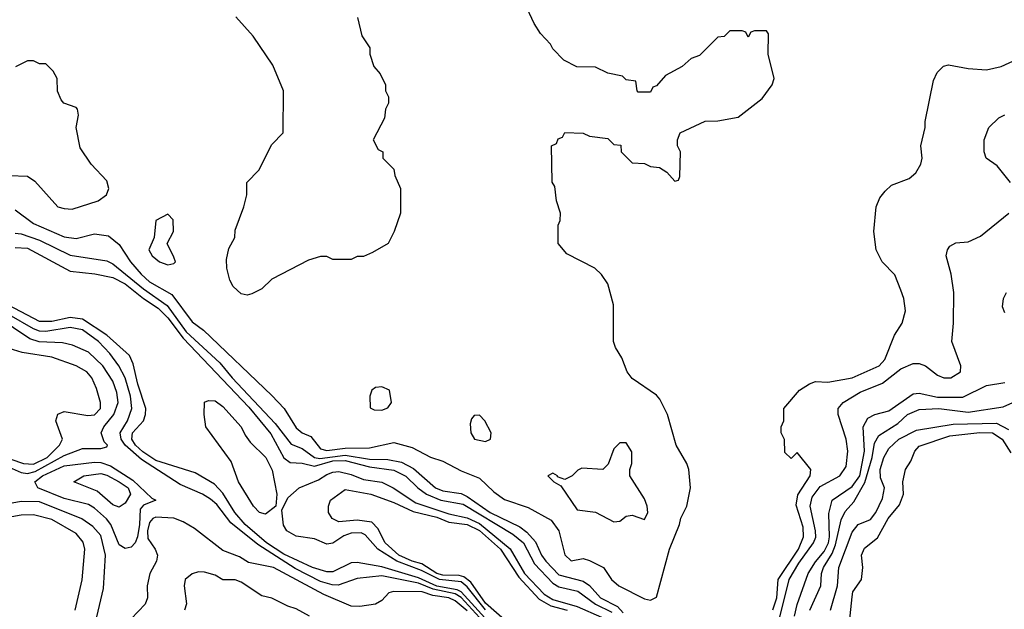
# Model space of a CAD drawing. Header units: inches. Extents: x 2380249 to 2585472, y 382747 to 546448.
# Tile 428 of 626: x 2512345 to 2515568, y 462573 to 464503. Entities that reach past the tile are written whole.
import ezdxf

# ---------------------------------------------------------------- set-up
doc = ezdxf.new("R2010")
doc.units = ezdxf.units.IN
doc.header["$MEASUREMENT"] = 0
doc.layers.add('C5416', color=7, linetype='Continuous')

msp = doc.modelspace()

# ---------------------------------------------------------------- linework, layer by layer
at = {"layer": 'C5416', "color": 4}
for points, elevation in [([(2512330, 463880.5), (2512390, 463835.8), (2512490, 463792), (2512530, 463787.2), (2512590, 463801.6), (2512635.8, 463795.8), (2512670, 463767.3), (2512707.2, 463710), (2512742.3, 463670), (2512770, 463644.7), (2512843.2, 463603.2), (2512910, 463514), (2512946.2, 463486.2), (2513170, 463273), (2513210.6, 463230), (2513250, 463166.4), (2513270, 463150.4), (2513298.4, 463138.4), (2513330, 463097.8), (2513350, 463093), (2513410, 463099.8), (2513490, 463100.9), (2513570, 463118.4), (2513630, 463102.6), (2513690, 463070.4), (2513730, 463057.6), (2513790, 463026), (2513850, 463002), (2513897.3, 462957.3), (2513932.1, 462932.1), (2514010, 462905.5), (2514084.7, 462864.7), (2514110.4, 462830), (2514130, 462751.3), (2514150, 462731), (2514190, 462739.1), (2514210, 462732.2), (2514256, 462710), (2514282.8, 462670), (2514306, 462650), (2514390, 462606.8), (2514410, 462602.8), (2514430, 462612), (2514472.7, 462770), (2514505.2, 462850), (2514509.4, 462870.6), (2514529.3, 462910.7), (2514541.2, 462970), (2514535.3, 463030), (2514528.7, 463050), (2514494, 463110), (2514465.2, 463210), (2514440.2, 463260.2), (2514430, 463274), (2514350, 463328.7), (2514334, 463350), (2514316.5, 463396.5), (2514295.3, 463430), (2514289, 463450), (2514289, 463570), (2514270, 463638), (2514249.1, 463669.1), (2514228, 463690), (2514136.4, 463736.4), (2514108, 463770), (2514108, 463830), (2514114.6, 463845.4), (2514115.3, 463870), (2514102, 463910), (2514096.4, 463956.4), (2514088.4, 463971.6), (2514086, 464090), (2514102, 464098), (2514107.3, 464112.7), (2514122, 464118), (2514130, 464134), (2514190, 464132), (2514210, 464122), (2514270, 464114), (2514290, 464094), (2514312.7, 464092.7), (2514314, 464070), (2514350, 464034), (2514390, 464032), (2514410, 464022), (2514439.6, 464019.6), (2514463.6, 464003.6), (2514490, 463974), (2514502, 463978), (2514506, 463990), (2514508, 464070), (2514498, 464090), (2514498, 464110), (2514507.3, 464132.7), (2514588.9, 464171.1), (2514630, 464172), (2514696.5, 464183.5), (2514775.1, 464244.9), (2514808.7, 464290), (2514815.3, 464310), (2514795.3, 464390), (2514796.4, 464456.4), (2514790, 464466), (2514750, 464466), (2514738, 464462), (2514730, 464446), (2514722, 464462), (2514710, 464466), (2514670, 464466), (2514651.6, 464448.4), (2514630, 464446), (2514570, 464386), (2514543.6, 464376.4), (2514514, 464350), (2514459.6, 464320.4), (2514430, 464286), (2514418, 464282), (2514410, 464266), (2514370, 464266), (2514366, 464270), (2514362, 464302), (2514330, 464306), (2514318, 464318), (2514270, 464328), (2514230, 464348), (2514168.4, 464348.4), (2514126, 464370), (2514090, 464408), (2514083.1, 464423.1), (2514050, 464458), (2514028.7, 464490), (2513998, 464558)], 32), ([(2513451, 464510), (2513464.7, 464450), (2513491, 464411), (2513491.3, 464390), (2513504.7, 464350), (2513525.4, 464325.4), (2513542, 464290), (2513542, 464270), (2513552, 464250), (2513552, 464230), (2513542, 464210), (2513539.6, 464180.4), (2513502, 464110), (2513518, 464078), (2513534, 464070), (2513534, 464050), (2513570, 464014), (2513572.7, 463992.7), (2513592, 463950), (2513591.3, 463870), (2513571.3, 463810), (2513551.3, 463770), (2513499.6, 463740.4), (2513470, 463728), (2513450, 463728), (2513430, 463718), (2513370, 463718), (2513350, 463728), (2513330, 463728), (2513290, 463715.3), (2513170, 463654), (2513138, 463622), (2513105.2, 463605.2), (2513090, 463601.2), (2513070, 463605.2), (2513044, 463630), (2513033.2, 463650), (2513022.7, 463690), (2513022, 463718), (2513030, 463754), (2513048.7, 463790), (2513050, 463814), (2513079, 463890), (2513088.7, 463930), (2513088.7, 463970), (2513128, 464010), (2513170, 464094), (2513207.3, 464132.7), (2513208, 464270), (2513173.6, 464353.6), (2513109.3, 464449.3), (2513052.5, 464512.5)], 32), ([(2512310, 463993.4), (2512370, 463990.7), (2512394.6, 463974.6), (2512470, 463890.7), (2512490, 463884.9), (2512517, 463883), (2512602, 463910), (2512629, 463930), (2512637.2, 463950), (2512630, 463975.3), (2512579, 464030), (2512543.2, 464083.2), (2512529.2, 464150), (2512537.2, 464190), (2512534, 464210), (2512530, 464215.3), (2512489.2, 464229.2), (2512480.2, 464240.2), (2512468.9, 464268.9), (2512468, 464310), (2512454.6, 464334.6), (2512430, 464358), (2512410, 464358), (2512390, 464368), (2512370, 464368), (2512331.6, 464348.4)], 36), ([(2514810, 462570.5), (2514823.1, 462610), (2514828.3, 462670), (2514894.2, 462770), (2514911.1, 462810), (2514910, 462842), (2514886.8, 462913.2), (2514892.8, 462947.2), (2514933.2, 463010), (2514935.3, 463030), (2514890, 463086), (2514870, 463066), (2514850, 463086), (2514848.4, 463128.4), (2514838, 463150), (2514838, 463170), (2514846, 463190), (2514846, 463230), (2514898, 463290), (2514930, 463311), (2514950, 463318), (2514990, 463316), (2515070, 463330.8), (2515159, 463370), (2515177.2, 463390), (2515209, 463470), (2515234, 463510), (2515245.2, 463550), (2515239.3, 463590), (2515230, 463618), (2515210, 463668), (2515168, 463710), (2515149.1, 463749.1), (2515141.2, 463810), (2515148.7, 463890), (2515160.2, 463919.8), (2515178, 463942), (2515199, 463961), (2515256.6, 463983.4), (2515278.4, 464001.6), (2515295.3, 464030), (2515299, 464050), (2515295.3, 464090), (2515308.7, 464150), (2515309, 464170), (2515336.4, 464303.6), (2515348, 464330), (2515369.1, 464350.9), (2515385.2, 464354.8), (2515450, 464342.8), (2515510, 464338.8), (2515558, 464350), (2515610, 464374)], 28), ([(2515589, 463970), (2515544.7, 464024.7), (2515508.7, 464050), (2515502, 464070), (2515502, 464110), (2515518, 464150), (2515550, 464182), (2515570, 464191.3)], 24), ([(2514833.4, 462546.6), (2514863.9, 462670), (2514896, 462724), (2514943.7, 462790), (2514950.8, 462809.2), (2514950.4, 462830), (2514932.9, 462910), (2514939.7, 462940.3), (2514965.7, 462974.3), (2515029.6, 463010), (2515050, 463040.7), (2515055.9, 463090), (2515050.8, 463129.2), (2515024.2, 463210), (2515024.2, 463230), (2515040.7, 463250), (2515096.4, 463283.6), (2515170, 463313.4), (2515230, 463360.2), (2515270, 463377.3), (2515290, 463377.3), (2515310, 463370.3), (2515350, 463339.6), (2515370, 463330.3), (2515392.7, 463330), (2515425.1, 463350), (2515425.6, 463370), (2515396, 463450), (2515402, 463510), (2515402.7, 463610), (2515394, 463670), (2515378, 463730), (2515382, 463750), (2515390, 463762), (2515410, 463772), (2515450, 463776), (2515490, 463794.8), (2515582.7, 463870)], 24), ([(2512330, 463804), (2512350, 463802.4), (2512410, 463781.3), (2512510, 463731.7), (2512630, 463713.1), (2512650, 463704), (2512750, 463621.8), (2512827.3, 463567.3), (2512890, 463481.6), (2512999.6, 463379.6), (2513040.8, 463330), (2513181.5, 463181.5), (2513233.1, 463113.1), (2513270, 463099.6), (2513310.1, 463070.1), (2513326.9, 463066.9), (2513410, 463076.9), (2513490, 463064.1), (2513550, 463062.9), (2513594.3, 463054.3), (2513633.8, 463033.8), (2513706, 462970), (2513730, 462960.3), (2513790, 462951.5), (2513810, 462942.2), (2513885.3, 462890), (2513982.2, 462842.2), (2514005.1, 462825.1), (2514033.9, 462793.9), (2514053.1, 462750), (2514067.6, 462730), (2514110, 462685.5), (2514190, 462664.6), (2514210, 462650.4), (2514246.5, 462610), (2514302.4, 462582.4), (2514321, 462561)], 28), ([(2512330, 463757.6), (2512370, 463754.7), (2512510, 463679.7), (2512591.1, 463671.1), (2512650, 463659.2), (2512690, 463638.2), (2512750.1, 463590.1), (2512798.4, 463558.4), (2512830, 463526.7), (2512879.9, 463459.9), (2513094.8, 463234.8), (2513166.8, 463146.8), (2513210, 463069), (2513230, 463053.1), (2513270, 463051.6), (2513310, 463041.4), (2513370, 463058.5), (2513410, 463059.7), (2513490, 463039.6), (2513570, 463028.1), (2513608.6, 463008.6), (2513648.4, 462970), (2513676.5, 462950), (2513723.1, 462930), (2513797.2, 462917.2), (2513959, 462819), (2513994, 462790), (2514030, 462721.3), (2514090, 462657.8), (2514110, 462646.6), (2514172.3, 462632.3), (2514230.2, 462590), (2514283.3, 462563.3)], 24), ([(2515570, 463543.7), (2515562.8, 463562.8), (2515566, 463590), (2515575.1, 463610)], 16), ([(2513890, 462519.9), (2513790.2, 462630.2), (2513776.5, 462636.5), (2513710, 462648.3), (2513650, 462675.3), (2513530, 462711.7), (2513450, 462725.7), (2513430, 462725.1), (2513370, 462695.8), (2513350, 462695.5), (2513302.9, 462710), (2513210, 462753.3), (2513152.5, 462790), (2513083.5, 462850), (2513049.4, 462889.4), (2513010, 462952.6), (2512982.5, 462982.5), (2512919.5, 463019.5), (2512790, 463059.6), (2512748.4, 463088.4), (2512724.2, 463110), (2512712.3, 463130), (2512714, 463150), (2512749.7, 463190), (2512757.2, 463210), (2512757.6, 463230), (2512732, 463310), (2512716.8, 463376.8), (2512703.9, 463403.9), (2512629.8, 463470), (2512550, 463522.9), (2512510, 463527.6), (2512450, 463514.5), (2512410, 463515.4), (2512308.3, 463568.3)], 24), ([(2512310, 463038.1), (2512350, 463020.2), (2512370, 463017.5), (2512395.8, 463024.2), (2512490, 463076.5), (2512550, 463099.3), (2512610, 463099.1), (2512630, 463104.7), (2512631.8, 463110), (2512621, 463121), (2512611.8, 463150), (2512620.5, 463170), (2512653.5, 463210), (2512667.1, 463250), (2512662.9, 463282.9), (2512650, 463319.3), (2512617.4, 463370), (2512570, 463414.3), (2512517.8, 463437.8), (2512484.6, 463444.6), (2512408.1, 463448.1), (2512377.8, 463457.8), (2512270.5, 463530.5)], 32), ([(2513886.7, 462506.7), (2513790, 462611.3), (2513770, 462623.6), (2513698.3, 462638.3), (2513650, 462658.3), (2513530, 462682), (2513450, 462673.7), (2513387.8, 462652.2), (2513367.5, 462652.5), (2513330, 462664), (2513246.7, 462706.7), (2513125, 462785), (2513036, 462856), (2512990, 462916.3), (2512970, 462932.8), (2512943.7, 462950), (2512870, 462981.7), (2512743.6, 463063.6), (2512689.9, 463109.9), (2512677.4, 463130), (2512674, 463150), (2512697.7, 463190), (2512712.1, 463230), (2512707.9, 463270), (2512689.8, 463330), (2512669.8, 463370), (2512640.4, 463410), (2512603, 463450), (2512550, 463488.2), (2512510, 463495.3), (2512430, 463481.8), (2512410, 463483.2), (2512390, 463490.7), (2512310, 463537.3)], 28), ([(2512277.1, 463077.1), (2512357.3, 463050), (2512390, 463048.1), (2512434.5, 463070), (2512475.1, 463110), (2512485.1, 463130), (2512462.7, 463190), (2512470, 463211.3), (2512490, 463220.7), (2512567.6, 463207.6), (2512590, 463208.9), (2512609.6, 463230), (2512609.7, 463250), (2512595.8, 463295.8), (2512580.5, 463330), (2512564.5, 463350), (2512530, 463369.6), (2512450, 463397.7), (2512353.1, 463413.1), (2512310, 463426.6)], 36), ([(2514881.6, 462550), (2514890, 462588.2), (2514926.3, 462690), (2514950, 462728), (2514978.2, 462761.8), (2514992.3, 462790), (2514995.9, 462810), (2514993.3, 462886.7), (2515004.2, 462930), (2515070, 462974.3), (2515095.4, 463010), (2515110.5, 463090), (2515106, 463170), (2515122, 463198), (2515144, 463210), (2515190, 463222.4), (2515270, 463277.6), (2515290, 463280.3), (2515350, 463266.7), (2515432.9, 463267.1), (2515510, 463305.5), (2515570, 463314.8)], 16), ([(2514932, 462570), (2514967.8, 462650), (2514969.7, 462690), (2514976, 462710), (2515004.2, 462755.8), (2515015.8, 462784.2), (2515034.2, 462865.8), (2515047.4, 462892.6), (2515075.2, 462924.8), (2515111.9, 462988.1), (2515135.2, 463070), (2515143.3, 463116.7), (2515157.8, 463142.2), (2515219.5, 463180.5), (2515251.8, 463210), (2515290, 463226.3), (2515354, 463230), (2515450, 463218), (2515564.9, 463235.1), (2515650, 463273.8)], 12), ([(2514999.1, 462570), (2515022, 462650), (2515026.2, 462710), (2515070, 462824.9), (2515090, 462850.4), (2515130, 462866.4), (2515147.6, 462890), (2515170, 462936), (2515176.3, 462970), (2515163.3, 463003.3), (2515161.7, 463030), (2515174.3, 463070), (2515190, 463099.3), (2515222.9, 463130), (2515280.3, 463159.7), (2515400.9, 463179.1), (2515542.2, 463182.2), (2515581.8, 463161.8)], 8), ([(2515059.3, 462510), (2515070, 462614), (2515072.3, 462630), (2515101.2, 462670), (2515105.2, 462710), (2515100.5, 462750), (2515110, 462773), (2515153.1, 462806.9), (2515188.3, 462870), (2515225.6, 462914.4), (2515238.4, 462950), (2515236, 462990), (2515245.2, 463030), (2515262.7, 463057.3), (2515275.1, 463090), (2515290, 463107.3), (2515390, 463140.2), (2515488.4, 463151.6), (2515530, 463151), (2515560.8, 463130), (2515590, 463085.3)], 4), ([(2513870, 462571.4), (2513810, 462646.8), (2513790, 462662.3), (2513719.2, 462670), (2513660.2, 462700.2), (2513579.8, 462730), (2513517.8, 462770), (2513476.3, 462816.3), (2513463, 462823), (2513430, 462822.5), (2513406.3, 462813.7), (2513370, 462789.7), (2513350, 462785.7), (2513310, 462803.9), (2513250, 462812.2), (2513219.7, 462830), (2513208.7, 462848.7), (2513202.9, 462897.1), (2513222.4, 462937.6), (2513259.7, 462970), (2513323.1, 462996.9), (2513350, 463013.9), (2513370, 463021.9), (2513390, 463023.5), (2513430, 463014.5), (2513470, 462997.5), (2513530, 462988.6), (2513567.4, 462970), (2513641.2, 462921.2), (2513750, 462885.5), (2513810, 462872.3), (2513850, 462853.1), (2513950.8, 462770.8), (2513997.2, 462690), (2514062.1, 462622.1), (2514090, 462604.3), (2514170, 462582.2), (2514250, 462546.5)], 16), ([(2513941.8, 462530), (2513870, 462592.4), (2513821.9, 462661.9), (2513799.4, 462679.4), (2513783.6, 462683.6), (2513730, 462684.3), (2513710, 462689.9), (2513661.3, 462721.3), (2513629.6, 462730), (2513586.4, 462750), (2513541.1, 462790), (2513517.4, 462837.4), (2513497.7, 462857.7), (2513450, 462864), (2513390, 462859), (2513368, 462870), (2513355.3, 462890), (2513355.3, 462910), (2513362, 462930), (2513410, 462964.7), (2513494, 462950), (2513570, 462922.4), (2513632.5, 462892.5), (2513710, 462874.3), (2513750, 462857.8), (2513810, 462850.1), (2513850, 462830.7), (2513918.8, 462770), (2513978.4, 462678.4), (2514045.9, 462605.9), (2514084, 462584), (2514137.1, 462570)], 12), ([(2512575.3, 462455.3), (2512619.1, 462640.9), (2512626, 462750), (2512610, 462814.5), (2512584.2, 462844.2), (2512548.8, 462868.8), (2512410, 462924.2), (2512350, 462925.3), (2512222.9, 462902.9)], 32), ([(2512526, 462570), (2512549.4, 462669.4), (2512558, 462770), (2512553, 462793), (2512530, 462820.5), (2512450, 462866.4), (2512390, 462881.5), (2512350, 462880.9), (2512210, 462855.6)], 36), ([(2513810, 462568.2), (2513770, 462600.6), (2513750, 462609.8), (2513697.4, 462617.4), (2513662, 462630), (2513568.9, 462631.1), (2513553.2, 462626.8), (2513530, 462602), (2513510, 462589), (2513458, 462582), (2513430, 462583.5), (2513341, 462621), (2513175.3, 462710), (2513094, 462726), (2513064.2, 462744.2), (2513010, 462765.1), (2512916.9, 462836.9), (2512879.5, 462859.5), (2512850, 462870.8), (2512790, 462874.2), (2512780.4, 462870), (2512770, 462857), (2512763.5, 462830), (2512764.5, 462804.5), (2512788.2, 462770), (2512796.4, 462750), (2512792.4, 462730), (2512770.4, 462689.6), (2512762, 462650), (2512762.8, 462610), (2512756, 462590), (2512641, 462470)], 32), ([(2513293.2, 462550), (2513250, 462574.5), (2513222.7, 462582.7), (2513170, 462609.2), (2513137.2, 462617.2), (2513070, 462661.2), (2513050, 462669), (2513010, 462669), (2512984.7, 462684.7), (2512950, 462694), (2512930, 462695.3), (2512910, 462689), (2512886.8, 462670), (2512882.8, 462650), (2512890.7, 462590.7), (2512884, 462570)], 36)]:
    msp.add_lwpolyline(points, dxfattribs=dict(at, elevation=elevation))
for points, elevation in [([(2512830, 463866), (2512790, 463846), (2512784.7, 463790), (2512767.3, 463750), (2512778, 463730), (2512802, 463710), (2512830, 463701), (2512850, 463704.7), (2512855.3, 463710), (2512850, 463726), (2512828, 463770), (2512848, 463810), (2512847.3, 463847.3)], 36), ([(2513530, 463301.2), (2513510, 463299), (2513498, 463290), (2513491.3, 463270), (2513492.7, 463232.7), (2513505.4, 463225.4), (2513530, 463224.7), (2513550, 463232), (2513562, 463250), (2513555.3, 463290)], 36), ([(2513150, 462884.7), (2513130, 462889.7), (2513109.9, 462909.9), (2513061.5, 462990), (2513036.9, 463056.9), (2512954, 463170), (2512949, 463210), (2512950, 463251.3), (2512963.2, 463256.8), (2512985.1, 463254.9), (2513010, 463237.1), (2513070, 463170.4), (2513082.5, 463142.5), (2513099.6, 463119.6), (2513151, 463070), (2513171.4, 463028.6), (2513186.5, 462950), (2513183, 462910)], 16), ([(2513850, 463208), (2513832.7, 463207.3), (2513823.6, 463196.4), (2513819.6, 463180.4), (2513822, 463150), (2513834, 463130), (2513870, 463122), (2513886, 463130), (2513888, 463150), (2513868, 463190)], 36), ([(2514330, 463118), (2514310, 463118), (2514290, 463098), (2514271.6, 463048.4), (2514254, 463030), (2514185.4, 463034.6), (2514171.6, 463028.4), (2514154, 463010), (2514130, 462998), (2514106, 463006), (2514106, 463010), (2514090, 463018), (2514074, 463010), (2514094, 462990), (2514116.9, 462976.9), (2514170, 462898), (2514230, 462890.8), (2514290, 462858.8), (2514310, 462861), (2514330, 462878), (2514350, 462881), (2514390, 462866.8), (2514401.2, 462890), (2514399.3, 462910), (2514390, 462934), (2514342, 463010), (2514342, 463030), (2514348.7, 463050), (2514348.4, 463088.4)], 36), ([(2512690, 462772), (2512670, 462783.5), (2512643.5, 462850), (2512629, 462869), (2512590, 462903.5), (2512570, 462915.4), (2512490, 462935.3), (2512404, 462970), (2512394.5, 462990), (2512419.7, 463010), (2512490, 463042.9), (2512590, 463054.5), (2512610, 463053.4), (2512642.1, 463042.1), (2512715.3, 462995.3), (2512777, 462937), (2512790.6, 462930), (2512750, 462913.6), (2512739.5, 462900.5), (2512737.6, 462850), (2512730.1, 462809.9), (2512722.8, 462790), (2512710, 462776.4)], 28), ([(2512670, 462906.6), (2512650, 462914.7), (2512599, 462959), (2512522, 462990), (2512555.3, 463010), (2512610, 463016.9), (2512630, 463012.2), (2512670, 462990.2), (2512699.6, 462970), (2512707.4, 462950), (2512690, 462920.5)], 24)]:
    msp.add_lwpolyline(points, close=True, dxfattribs=dict(at, elevation=elevation))

doc.saveas('drawing.dxf')
